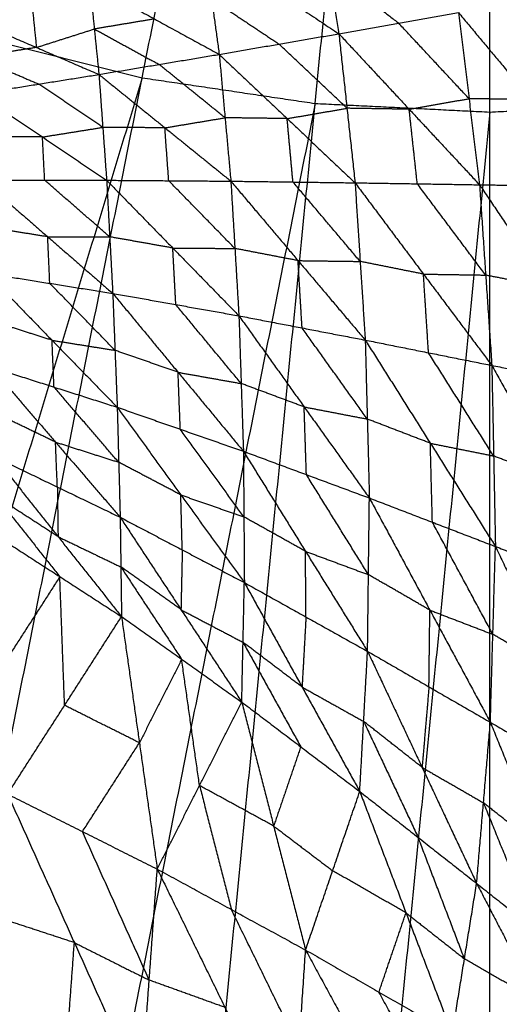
# Model space of a CAD drawing. Header units: millimetres. Extents: x -106 to 110, y -96 to 120.
# Tile 551 of 656: x -1.7 to 1.89, y -8.04 to -0.68. Entities that reach past the tile are written whole.
import ezdxf

# ---------------------------------------------------------------- set-up
doc = ezdxf.new("R2010")
doc.units = ezdxf.units.MM
doc.header["$MEASUREMENT"] = 0
doc.layers.add('Default', color=7, linetype='Continuous', true_color=0x000000)

msp = doc.modelspace()

# ---------------------------------------------------------------- linework, layer by layer
at = {"layer": 'Default'}
for points in [[(-20.3436, -2.8533, 3.7488), (-9.2622, 4.551, 3.7354), (1.8192, 11.9553, 3.7219)], [(-18.7854, -4.9543, 3.7488), (-8.4831, 3.5005, 3.7354), (1.8192, 11.9553, 3.7219)], [(-17.0287, -6.8925, 3.7488), (-7.6048, 2.5314, 3.7354), (1.8192, 11.9553, 3.7219)], [(-15.0905, -8.6492, 3.7488), (-6.6357, 1.6531, 3.7354), (1.8192, 11.9553, 3.7219)], [(-12.9895, -10.2074, 3.7488), (-5.5852, 0.874, 3.7354), (1.8192, 11.9553, 3.7219)], [(-10.7459, -11.5522, 3.7488), (-4.4634, 0.2016, 3.7354), (1.8192, 11.9553, 3.7219)], [(-8.3812, -12.6706, 3.7488), (-3.281, -0.3576, 3.7354), (1.8192, 11.9553, 3.7219)], [(-5.9183, -13.5518, 3.7488), (-2.0496, -0.7982, 3.7354), (1.8192, 11.9553, 3.7219)], [(-3.3809, -14.1874, 3.7488), (-0.7809, -1.116, 3.7354), (1.8192, 11.9553, 3.7219)], [(-0.7935, -14.5712, 3.7488), (0.5128, -1.3079, 3.7354), (1.8192, 11.9553, 3.7219)], [(1.8192, -14.6996, 3.7488), (1.8192, -1.3721, 3.7354), (1.8192, 11.9553, 3.7219)], [(1.8192, 11.9553, 3.7219), (3.1255, -1.3079, 3.7354), (4.4318, -14.5712, 3.7488)], [(1.8192, 11.9553, 3.7219), (4.4192, -1.116, 3.7354), (7.0193, -14.1874, 3.7488)], [(1.8192, 11.9553, 3.7219), (5.6879, -0.7982, 3.7354), (9.5567, -13.5518, 3.7488)], [(1.8192, 11.9553, 3.7219), (6.9194, -0.3576, 3.7354), (12.0196, -12.6706, 3.7488)], [(1.8192, 11.9553, 3.7219), (8.1017, 0.2016, 3.7354), (14.3842, -11.5522, 3.7488)], [(1.8192, 11.9553, 3.7219), (9.2235, 0.874, 3.7354), (16.6278, -10.2074, 3.7488)], [(1.8192, 11.9553, 3.7219), (10.274, 1.6531, 3.7354), (18.7289, -8.6492, 3.7488)], [(1.8192, 11.9553, 3.7219), (11.2431, 2.5314, 3.7354), (20.667, -6.8925, 3.7488)], [(1.8192, 11.9553, 3.7219), (12.1214, 3.5005, 3.7354), (22.4237, -4.9543, 3.7488)], [(1.8192, 11.9553, 3.7219), (12.9005, 4.551, 3.7354), (23.9819, -2.8533, 3.7488)], [(0.5236, 0.1949, -0.0002), (0.6067, -0.2961, -0.4223), (0.6897, -0.7871, -0.8445)], [(-0.3186, -0.1155, 0.0001), (-0.2617, -0.5283, -0.3692), (-0.2049, -0.9412, -0.7385)], [(-0.3186, -0.1155, 0.0001), (0.1856, -0.4513, -0.4222), (0.6897, -0.7871, -0.8445)], [(0.6067, -0.2961, -0.4223), (0.8718, -0.502, -0.6613), (1.137, -0.708, -0.9002)], [(-2.0394, -0.6873, 0.0009), (-1.6065, -0.5495, 0.0007), (-1.1735, -0.4116, 0.0005)], [(-1.1735, -0.4116, 0.0005), (-1.1389, -0.7515, -0.3194), (-1.1043, -1.0914, -0.6394)], [(-1.1735, -0.4116, 0.0005), (-0.6892, -0.6764, -0.369), (-0.2049, -0.9412, -0.7385)], [(-1.6065, -0.5495, 0.0007), (-1.5892, -0.7194, -0.1592), (-1.5719, -0.8894, -0.3192)], [(-0.2617, -0.5283, -0.3692), (-0.0097, -0.6962, -0.5803), (0.2424, -0.8641, -0.7915)], [(0.6897, -0.7871, -0.8445), (1.137, -0.708, -0.9002), (1.5843, -0.6289, -0.956)], [(1.5843, -0.6289, -0.956), (1.6629, -1.2724, -1.2247), (1.7415, -1.916, -1.4934)], [(1.5843, -0.6289, -0.956), (2.1272, -1.2795, -1.3128), (2.6702, -1.9301, -1.6696)], [(-2.0394, -0.6873, 0.0009), (-1.5719, -0.8894, -0.3192), (-1.1043, -1.0914, -0.6394)], [(-0.6892, -0.6764, -0.369), (-0.9141, -0.7139, -0.3442), (-1.1389, -0.7515, -0.3194)], [(1.6629, -1.2724, -1.2247), (1.3999, -0.9902, -1.0624), (1.137, -0.708, -0.9002)], [(-2.0496, -0.7982, 3.7354), (-1.4152, -0.9571, 3.7354), (-0.7809, -1.116, 3.7354)], [(-1.5719, -0.8894, -0.3192), (-1.3554, -0.8204, -0.3193), (-1.1389, -0.7515, -0.3194)], [(-1.1389, -0.7515, -0.3194), (-0.8967, -0.8839, -0.5042), (-0.6546, -1.0163, -0.6889)], [(-0.2049, -0.9412, -0.7385), (0.2424, -0.8641, -0.7915), (0.6897, -0.7871, -0.8445)], [(0.6897, -0.7871, -0.8445), (0.7503, -1.3442, -1.0832), (0.8108, -1.9013, -1.322)], [(0.6897, -0.7871, -0.8445), (1.2156, -1.3515, -1.1689), (1.7415, -1.916, -1.4934)], [(0.7503, -1.3442, -1.0832), (0.4963, -1.1042, -0.9374), (0.2424, -0.8641, -0.7915)], [(-1.5719, -0.8894, -0.3192), (-1.7972, -0.9253, -0.2961), (-2.0225, -0.9613, -0.2731)], [(-1.1043, -1.0914, -0.6394), (-0.6546, -1.0163, -0.6889), (-0.2049, -0.9412, -0.7385)], [(-0.2049, -0.9412, -0.7385), (-0.1614, -1.4152, -0.9488), (-0.1179, -1.8891, -1.1591)], [(-0.2049, -0.9412, -0.7385), (0.303, -1.4213, -1.0302), (0.8108, -1.9013, -1.322)], [(-2.0225, -0.9613, -0.2731), (-1.7887, -1.0623, -0.4331), (-1.5549, -1.1633, -0.5932)], [(-0.1614, -1.4152, -0.9488), (-0.408, -1.2157, -0.8189), (-0.6546, -1.0163, -0.6889)], [(-2.0055, -1.2353, -0.5471), (-1.5549, -1.1633, -0.5932), (-1.1043, -1.0914, -0.6394)], [(-1.1043, -1.0914, -0.6394), (-1.0756, -1.4868, -0.8231), (-1.0468, -1.8823, -1.0068)], [(-1.1043, -1.0914, -0.6394), (-0.6111, -1.4902, -0.8992), (-0.1179, -1.8891, -1.1591)], [(-0.7809, -1.116, 3.7354), (-2.7153, -7.4928, 3.7421), (-4.6496, -13.8696, 3.7488)], [(-1.0756, -1.4868, -0.8231), (-1.3152, -1.3251, -0.7082), (-1.5549, -1.1633, -0.5932)], [(-0.7809, -1.116, 3.7354), (-0.134, -1.212, 3.7354), (0.5128, -1.3079, 3.7354)], [(-2.0055, -1.2353, -0.5471), (-1.5262, -1.5588, -0.7769), (-1.0468, -1.8823, -1.0068)], [(0.5128, -1.3079, 3.7354), (-0.7872, -7.8436, 3.7421), (-2.0872, -14.3793, 3.7488)], [(0.5128, -1.3079, 3.7354), (1.166, -1.34, 3.7354), (1.8192, -1.3721, 3.7354)], [(1.2156, -1.3515, -1.1689), (1.4392, -1.312, -1.1968), (1.6629, -1.2724, -1.2247)], [(2.1272, -1.2795, -1.3128), (1.8951, -1.276, -1.2687), (1.6629, -1.2724, -1.2247)], [(1.8192, -1.3721, 3.7354), (2.4723, -1.34, 3.7354), (3.1255, -1.3079, 3.7354)], [(0.303, -1.4213, -1.0302), (0.5266, -1.3827, -1.0567), (0.7503, -1.3442, -1.0832)], [(1.8192, -1.3721, 3.7354), (1.166, -8.0037, 3.7421), (0.5128, -14.6354, 3.7488)], [(1.2156, -1.3515, -1.1689), (0.9829, -1.3479, -1.1261), (0.7503, -1.3442, -1.0832)], [(1.2762, -1.9087, -1.4077), (1.2459, -1.6301, -1.2883), (1.2156, -1.3515, -1.1689)], [(-0.6111, -1.4902, -0.8992), (-0.3862, -1.4527, -0.924), (-0.1614, -1.4152, -0.9488)], [(0.303, -1.4213, -1.0302), (0.0708, -1.4182, -0.9895), (-0.1614, -1.4152, -0.9488)], [(0.3465, -1.8952, -1.2405), (0.3247, -1.6582, -1.1354), (0.303, -1.4213, -1.0302)], [(-1.5262, -1.5588, -0.7769), (-1.3009, -1.5228, -0.8), (-1.0756, -1.4868, -0.8231)], [(-0.6111, -1.4902, -0.8992), (-0.8433, -1.4885, -0.8612), (-1.0756, -1.4868, -0.8231)], [(-0.5824, -1.8857, -1.0829), (-0.5967, -1.688, -0.9911), (-0.6111, -1.4902, -0.8992)], [(-1.5262, -1.5588, -0.7769), (-1.7578, -1.5588, -0.7415), (-1.9893, -1.5587, -0.7061)], [(-1.51, -1.8822, -0.9359), (-1.5181, -1.7205, -0.8564), (-1.5262, -1.5588, -0.7769)], [(-1.9731, -1.8821, -0.865), (-1.51, -1.8822, -0.9359), (-1.0468, -1.8823, -1.0068)], [(-1.9731, -1.8821, -0.865), (-1.4872, -2.305, -0.9818), (-1.0012, -2.7279, -1.0987)], [(-1.024, -2.3051, -1.0527), (-1.267, -2.0936, -0.9943), (-1.51, -1.8822, -0.9359)], [(-1.0468, -1.8823, -1.0068), (-1.024, -2.3051, -1.0527), (-1.0012, -2.7279, -1.0987)], [(-1.0468, -1.8823, -1.0068), (-0.5824, -1.8857, -1.0829), (-0.1179, -1.8891, -1.1591)], [(-1.0468, -1.8823, -1.0068), (-0.5522, -2.389, -1.1358), (-0.0576, -2.8957, -1.2647)], [(-0.0877, -2.3924, -1.2119), (-0.3351, -2.1391, -1.1474), (-0.5824, -1.8857, -1.0829)], [(-0.1179, -1.8891, -1.1591), (-0.0877, -2.3924, -1.2119), (-0.0576, -2.8957, -1.2647)], [(-0.1179, -1.8891, -1.1591), (0.3465, -1.8952, -1.2405), (0.8108, -1.9013, -1.322)], [(-0.1179, -1.8891, -1.1591), (0.3845, -2.4831, -1.3008), (0.8869, -3.0772, -1.4424)], [(0.8489, -2.4892, -1.3822), (0.5977, -2.1922, -1.3114), (0.3465, -1.8952, -1.2405)], [(0.8108, -1.9013, -1.322), (0.8489, -2.4892, -1.3822), (0.8869, -3.0772, -1.4424)], [(0.8108, -1.9013, -1.322), (1.2762, -1.9087, -1.4077), (1.7415, -1.916, -1.4934)], [(0.8108, -1.9013, -1.322), (1.3222, -2.584, -1.4758), (1.8335, -3.2666, -1.6296)], [(1.7875, -2.5913, -1.5615), (1.5318, -2.25, -1.4846), (1.2762, -1.9087, -1.4077)], [(1.7415, -1.916, -1.4934), (1.7875, -2.5913, -1.5615), (1.8335, -3.2666, -1.6296)], [(1.7415, -1.916, -1.4934), (2.2058, -1.923, -1.5815), (2.6702, -1.9301, -1.6696)], [(1.7415, -1.916, -1.4934), (2.2602, -2.6861, -1.6577), (2.779, -3.4562, -1.8219)], [(-1.4872, -2.305, -0.9818), (-1.7224, -2.2675, -0.9432), (-1.9576, -2.2301, -0.9046)], [(-1.4717, -2.6529, -1.0214), (-1.4794, -2.479, -1.0016), (-1.4872, -2.305, -0.9818)], [(-1.4872, -2.305, -0.9818), (-1.2556, -2.305, -1.0173), (-1.024, -2.3051, -1.0527)], [(-0.5522, -2.389, -1.1358), (-0.7881, -2.347, -1.0942), (-1.024, -2.3051, -1.0527)], [(-0.5294, -2.8118, -1.1817), (-0.5408, -2.6004, -1.1587), (-0.5522, -2.389, -1.1358)], [(-0.5522, -2.389, -1.1358), (-0.32, -2.3907, -1.1738), (-0.0877, -2.3924, -1.2119)], [(0.3845, -2.4831, -1.3008), (0.1484, -2.4378, -1.2563), (-0.0877, -2.3924, -1.2119)], [(0.4147, -2.9864, -1.3536), (0.3996, -2.7348, -1.3272), (0.3845, -2.4831, -1.3008)], [(0.3845, -2.4831, -1.3008), (0.6167, -2.4862, -1.3415), (0.8489, -2.4892, -1.3822)], [(1.3222, -2.584, -1.4758), (1.0855, -2.5366, -1.429), (0.8489, -2.4892, -1.3822)], [(-1.9421, -2.578, -0.9442), (-1.4717, -2.6529, -1.0214), (-1.0012, -2.7279, -1.0987)], [(-1.9421, -2.578, -0.9442), (-1.4548, -3.0787, -0.9632), (-0.9675, -3.5794, -0.9823)], [(1.3602, -3.1719, -1.536), (1.3412, -2.8779, -1.5059), (1.3222, -2.584, -1.4758)], [(1.3222, -2.584, -1.4758), (1.5548, -2.5876, -1.5186), (1.7875, -2.5913, -1.5615)], [(2.2602, -2.6861, -1.6577), (2.0239, -2.6387, -1.6096), (1.7875, -2.5913, -1.5615)], [(-0.9843, -3.1536, -1.0405), (-1.228, -2.9033, -1.0309), (-1.4717, -2.6529, -1.0214)], [(-1.0012, -2.7279, -1.0987), (-0.9843, -3.1536, -1.0405), (-0.9675, -3.5794, -0.9823)], [(-1.0012, -2.7279, -1.0987), (-0.5294, -2.8118, -1.1817), (-0.0576, -2.8957, -1.2647)], [(-1.0012, -2.7279, -1.0987), (-0.5126, -3.3182, -1.1151), (-0.024, -3.9085, -1.1315)], [(-0.0408, -3.4021, -1.1981), (-0.2851, -3.107, -1.1899), (-0.5294, -2.8118, -1.1817)], [(-1.4548, -3.0787, -0.9632), (-1.6911, -3.0033, -0.9285), (-1.9274, -2.928, -0.8938)], [(-0.0576, -2.8957, -1.2647), (-0.0408, -3.4021, -1.1981), (-0.024, -3.9085, -1.1315)], [(-0.0576, -2.8957, -1.2647), (0.4147, -2.9864, -1.3536), (0.8869, -3.0772, -1.4424)], [(-0.0576, -2.8957, -1.2647), (0.4302, -3.5769, -1.278), (0.9179, -4.2581, -1.2912)], [(0.9024, -3.6676, -1.3668), (0.6585, -3.327, -1.3602), (0.4147, -2.9864, -1.3536)], [(-1.4401, -3.4287, -0.9129), (-1.4475, -3.2537, -0.938), (-1.4548, -3.0787, -0.9632)], [(-1.4548, -3.0787, -0.9632), (-1.2196, -3.1162, -1.0018), (-0.9843, -3.1536, -1.0405)], [(0.8869, -3.0772, -1.4424), (0.9024, -3.6676, -1.3668), (0.9179, -4.2581, -1.2912)], [(0.8869, -3.0772, -1.4424), (1.3602, -3.1719, -1.536), (1.8335, -3.2666, -1.6296)], [(0.8869, -3.0772, -1.4424), (1.3736, -3.8487, -1.4508), (1.8604, -4.6203, -1.4593)], [(-0.5126, -3.3182, -1.1151), (-0.7485, -3.2359, -1.0778), (-0.9843, -3.1536, -1.0405)], [(1.8469, -3.9434, -1.5444), (1.6036, -3.5576, -1.5402), (1.3602, -3.1719, -1.536)], [(-1.9127, -3.2779, -0.8434), (-1.4401, -3.4287, -0.9129), (-0.9675, -3.5794, -0.9823)], [(-1.9127, -3.2779, -0.8434), (-1.4291, -3.84, -0.7305), (-0.9455, -4.402, -0.6176)], [(1.8335, -3.2666, -1.6296), (1.8469, -3.9434, -1.5444), (1.8604, -4.6203, -1.4593)], [(1.8335, -3.2666, -1.6296), (2.3062, -3.3614, -1.7258), (2.779, -3.4562, -1.8219)], [(1.8335, -3.2666, -1.6296), (2.3175, -4.1248, -1.6308), (2.8015, -4.9831, -1.6321)], [(-0.4957, -3.744, -1.0569), (-0.5042, -3.5311, -1.086), (-0.5126, -3.3182, -1.1151)], [(-0.5126, -3.3182, -1.1151), (-0.2767, -3.3601, -1.1566), (-0.0408, -3.4021, -1.1981)], [(-0.9565, -3.9907, -0.7999), (-1.1983, -3.7097, -0.8564), (-1.4401, -3.4287, -0.9129)], [(0.4302, -3.5769, -1.278), (0.1947, -3.4895, -1.238), (-0.0408, -3.4021, -1.1981)], [(-0.9675, -3.5794, -0.9823), (-0.9565, -3.9907, -0.7999), (-0.9455, -4.402, -0.6176)], [(-0.9675, -3.5794, -0.9823), (-0.4957, -3.744, -1.0569), (-0.024, -3.9085, -1.1315)], [(-0.9675, -3.5794, -0.9823), (-0.4922, -4.2348, -0.8479), (-0.0169, -4.8902, -0.7134)], [(0.447, -4.0833, -1.2113), (0.4386, -3.8301, -1.2446), (0.4302, -3.5769, -1.278)], [(0.4302, -3.5769, -1.278), (0.6663, -3.6223, -1.3224), (0.9024, -3.6676, -1.3668)], [(-1.4291, -3.84, -0.7305), (-1.6639, -3.7269, -0.7082), (-1.8988, -3.6137, -0.6859)], [(1.3736, -3.8487, -1.4508), (1.138, -3.7582, -1.4088), (0.9024, -3.6676, -1.3668)], [(-0.0204, -4.3993, -0.9225), (-0.2581, -4.0716, -0.9897), (-0.4957, -3.744, -1.0569)], [(-1.4152, -4.1758, -0.573), (-1.4221, -4.0079, -0.6517), (-1.4291, -3.84, -0.7305)], [(-1.4291, -3.84, -0.7305), (-1.1928, -3.9154, -0.7652), (-0.9565, -3.9907, -0.7999)], [(1.3891, -4.4392, -1.3752), (1.3814, -4.144, -1.413), (1.3736, -3.8487, -1.4508)], [(1.3736, -3.8487, -1.4508), (1.6103, -3.8961, -1.4976), (1.8469, -3.9434, -1.5444)], [(-1.8848, -3.9495, -0.5284), (-1.4152, -4.1758, -0.573), (-0.9455, -4.402, -0.6176)], [(-1.8848, -3.9495, -0.5284), (-1.41, -4.547, -0.2621), (-0.9353, -5.1446, 0.0042)], [(-0.024, -3.9085, -1.1315), (-0.0204, -4.3993, -0.9225), (-0.0169, -4.8902, -0.7134)], [(-0.024, -3.9085, -1.1315), (0.4401, -4.6565, -0.9737), (0.9043, -5.4044, -0.816)], [(-0.024, -3.9085, -1.1315), (0.447, -4.0833, -1.2113), (0.9179, -4.2581, -1.2912)], [(2.3175, -4.1248, -1.6308), (2.0822, -4.0341, -1.5876), (1.8469, -3.9434, -1.5444)], [(-0.4922, -4.2348, -0.8479), (-0.7243, -4.1128, -0.8239), (-0.9565, -3.9907, -0.7999)], [(0.9111, -4.8313, -1.0536), (0.679, -4.4573, -1.1324), (0.447, -4.0833, -1.2113)], [(-1.4152, -4.1758, -0.573), (-1.4126, -4.3614, -0.4175), (-1.41, -4.547, -0.2621)], [(-1.8715, -4.2484, -0.2623), (-1.6342, -4.5472, -0.1292), (-1.3968, -4.846, 0.004)], [(-1.41, -4.547, -0.2621), (-1.6408, -4.3977, -0.2622), (-1.8715, -4.2484, -0.2623)], [(-0.4812, -4.6461, -0.6655), (-0.4867, -4.4405, -0.7567), (-0.4922, -4.2348, -0.8479)], [(-0.4922, -4.2348, -0.8479), (-0.2563, -4.3171, -0.8852), (-0.0204, -4.3993, -0.9225)], [(0.9043, -5.4044, -0.816), (0.9111, -4.8313, -1.0536), (0.9179, -4.2581, -1.2912)], [(0.9179, -4.2581, -1.2912), (1.3702, -5.0964, -1.1075), (1.8225, -5.9348, -0.9239)], [(0.9179, -4.2581, -1.2912), (1.3891, -4.4392, -1.3752), (1.8604, -4.6203, -1.4593)], [(-0.9455, -4.402, -0.6176), (-0.9404, -4.7733, -0.3067), (-0.9353, -5.1446, 0.0042)], [(-0.9455, -4.402, -0.6176), (-0.4909, -5.0927, -0.3064), (-0.0363, -5.7833, 0.0048)], [(-0.9455, -4.402, -0.6176), (-0.4812, -4.6461, -0.6655), (-0.0169, -4.8902, -0.7134)], [(0.4401, -4.6565, -0.9737), (0.2098, -4.5279, -0.9481), (-0.0204, -4.3993, -0.9225)], [(1.8414, -5.2775, -1.1916), (1.6153, -4.8584, -1.2834), (1.3891, -4.4392, -1.3752)], [(-1.8583, -4.5474, 0.0037), (-1.3968, -4.846, 0.004), (-0.9353, -5.1446, 0.0042)], [(-1.41, -4.547, -0.2621), (-1.1752, -4.6602, -0.2844), (-0.9404, -4.7733, -0.3067)], [(1.8225, -5.9348, -0.9239), (1.8414, -5.2775, -1.1916), (1.8604, -4.6203, -1.4593)], [(1.8604, -4.6203, -1.4593), (2.2994, -5.5431, -1.247), (2.7384, -6.466, -1.0348)], [(1.8604, -4.6203, -1.4593), (2.3309, -4.8017, -1.5457), (2.8015, -4.9831, -1.6321)], [(-0.4812, -4.6461, -0.6655), (-0.486, -4.8694, -0.4859), (-0.4909, -5.0927, -0.3064)], [(0.4437, -5.1473, -0.7647), (0.4419, -4.9019, -0.8692), (0.4401, -4.6565, -0.9737)], [(0.4401, -4.6565, -0.9737), (0.6756, -4.7439, -1.0136), (0.9111, -4.8313, -1.0536)], [(-0.9404, -4.7733, -0.3067), (-0.7131, -5.1186, -0.1511), (-0.4858, -5.464, 0.0045)], [(-0.4909, -5.0927, -0.3064), (-0.7156, -4.933, -0.3065), (-0.9404, -4.7733, -0.3067)], [(-1.3968, -4.846, 0.004), (-1.6097, -5.1778, -0.3255), (-1.8227, -5.5096, -0.6549)], [(-1.3612, -5.8082, -0.6546), (-1.379, -5.3271, -0.3253), (-1.3968, -4.846, 0.004)], [(1.3702, -5.0964, -1.1075), (1.1407, -4.9639, -1.0805), (0.9111, -4.8313, -1.0536)], [(-0.0363, -5.7833, 0.0048), (-0.0266, -5.3368, -0.3543), (-0.0169, -4.8902, -0.7134)], [(-0.0169, -4.8902, -0.7134), (0.4145, -5.6712, -0.3539), (0.8459, -6.4522, 0.0056)], [(-0.0169, -4.8902, -0.7134), (0.4437, -5.1473, -0.7647), (0.9043, -5.4044, -0.816)], [(-1.7871, -6.4719, -1.3135), (-1.3612, -5.8082, -0.6546), (-0.9353, -5.1446, 0.0042)], [(-0.9353, -5.1446, 0.0042), (-0.8017, -6.0885, -0.5985), (-0.6681, -7.0324, -1.2012)], [(-0.9353, -5.1446, 0.0042), (-0.4858, -5.464, 0.0045), (-0.0363, -5.7833, 0.0048)], [(-0.4909, -5.0927, -0.3064), (-0.2587, -5.2147, -0.3303), (-0.0266, -5.3368, -0.3543)], [(0.4437, -5.1473, -0.7647), (0.4291, -5.4093, -0.5593), (0.4145, -5.6712, -0.3539)], [(1.3634, -5.6696, -0.8699), (1.3668, -5.383, -0.9887), (1.3702, -5.0964, -1.1075)], [(1.3702, -5.0964, -1.1075), (1.6058, -5.187, -1.1495), (1.8414, -5.2775, -1.1916)], [(2.2994, -5.5431, -1.247), (2.0704, -5.4103, -1.2193), (1.8414, -5.2775, -1.1916)], [(-0.0266, -5.3368, -0.3543), (0.1891, -5.7273, -0.1745), (0.4048, -6.1178, 0.0052)], [(0.4145, -5.6712, -0.3539), (0.194, -5.504, -0.3541), (-0.0266, -5.3368, -0.3543)], [(0.8459, -6.4522, 0.0056), (0.8751, -5.9283, -0.4052), (0.9043, -5.4044, -0.816)], [(0.9043, -5.4044, -0.816), (1.3121, -6.2719, -0.4047), (1.7199, -7.1394, 0.0065)], [(0.9043, -5.4044, -0.816), (1.3634, -5.6696, -0.8699), (1.8225, -5.9348, -0.9239)], [(-0.4858, -5.464, 0.0045), (-0.6437, -5.7762, -0.297), (-0.8017, -6.0885, -0.5985)], [(-0.3522, -6.4079, -0.5982), (-0.419, -5.9359, -0.2968), (-0.4858, -5.464, 0.0045)], [(0.4145, -5.6712, -0.3539), (0.6448, -5.7998, -0.3795), (0.8751, -5.9283, -0.4052)], [(1.3634, -5.6696, -0.8699), (1.3377, -5.9708, -0.6373), (1.3121, -6.2719, -0.4047)], [(-0.8017, -6.0885, -0.5985), (-1.0814, -5.9484, -0.6266), (-1.3612, -5.8082, -0.6546)], [(-0.6681, -7.0324, -1.2012), (-0.3522, -6.4079, -0.5982), (-0.0363, -5.7833, 0.0048)], [(-0.0363, -5.7833, 0.0048), (0.2022, -6.7105, -0.5369), (0.4408, -7.6376, -1.0787)], [(-0.0363, -5.7833, 0.0048), (0.4048, -6.1178, 0.0052), (0.8459, -6.4522, 0.0056)], [(0.8751, -5.9283, -0.4052), (1.079, -6.3621, -0.1996), (1.2829, -6.7958, 0.006)], [(1.3121, -6.2719, -0.4047), (1.0936, -6.1001, -0.405), (0.8751, -5.9283, -0.4052)], [(1.7199, -7.1394, 0.0065), (1.7712, -6.5371, -0.4587), (1.8225, -5.9348, -0.9239)], [(1.8225, -5.9348, -0.9239), (2.206, -6.8811, -0.4582), (2.5896, -7.8273, 0.0074)], [(1.8225, -5.9348, -0.9239), (2.2804, -6.2004, -0.9793), (2.7384, -6.466, -1.0348)], [(-1.2276, -6.7522, -1.2573), (-1.0146, -6.4203, -0.9279), (-0.8017, -6.0885, -0.5985)], [(0.4048, -6.1178, 0.0052), (0.3035, -6.4141, -0.2658), (0.2022, -6.7105, -0.5369)], [(1.3121, -6.2719, -0.4047), (1.5416, -6.4045, -0.4317), (1.7712, -6.5371, -0.4587)], [(-1.7871, -6.4719, -1.3135), (-1.2879, -7.5824, -1.5948), (-0.7888, -8.6929, -1.876)], [(-1.7871, -6.4719, -1.3135), (-1.2276, -6.7522, -1.2573), (-0.6681, -7.0324, -1.2012)], [(-0.3522, -6.4079, -0.5982), (-0.2329, -6.8715, -0.869), (-0.1137, -7.335, -1.1399)], [(0.2022, -6.7105, -0.5369), (-0.075, -6.5592, -0.5675), (-0.3522, -6.4079, -0.5982)], [(0.4408, -7.6376, -1.0787), (0.6433, -7.0449, -0.5365), (0.8459, -6.4522, 0.0056)], [(0.8459, -6.4522, 0.0056), (1.1919, -7.3596, -0.4708), (1.5379, -8.2669, -0.9471)], [(0.8459, -6.4522, 0.0056), (1.2829, -6.7958, 0.006), (1.7199, -7.1394, 0.0065)], [(1.7712, -6.5371, -0.4587), (1.963, -7.0103, -0.2259), (2.1548, -7.4834, 0.007)], [(2.206, -6.8811, -0.4582), (1.9886, -6.7091, -0.4584), (1.7712, -6.5371, -0.4587)], [(-0.7284, -7.8627, -1.5386), (-0.978, -7.3074, -1.398), (-1.2276, -6.7522, -1.2573)], [(0.2022, -6.7105, -0.5369), (0.4228, -6.8777, -0.5367), (0.6433, -7.0449, -0.5365)], [(1.6289, -7.7032, -0.4703), (1.4559, -7.2495, -0.2321), (1.2829, -6.7958, 0.006)], [(-0.7888, -8.6929, -1.876), (-0.7284, -7.8627, -1.5386), (-0.6681, -7.0324, -1.2012)], [(-0.6681, -7.0324, -1.2012), (-0.1622, -8.0666, -1.4447), (0.3438, -9.1007, -1.6882)], [(-0.6681, -7.0324, -1.2012), (-0.1137, -7.335, -1.1399), (0.4408, -7.6376, -1.0787)], [(1.1919, -7.3596, -0.4708), (0.9176, -7.2022, -0.5036), (0.6433, -7.0449, -0.5365)], [(1.5379, -8.2669, -0.9471), (1.6289, -7.7032, -0.4703), (1.7199, -7.1394, 0.0065)], [(1.7199, -7.1394, 0.0065), (2.1548, -7.4834, 0.007), (2.5896, -7.8273, 0.0074)], [(1.7199, -7.1394, 0.0065), (2.1772, -8.0201, -0.4011), (2.6344, -8.9008, -0.8087)], [(0.3923, -8.3692, -1.3834), (0.1393, -7.8521, -1.2617), (-0.1137, -7.335, -1.1399)], [(0.9893, -7.9523, -1.0129), (1.0906, -7.6559, -0.7418), (1.1919, -7.3596, -0.4708)], [(1.1919, -7.3596, -0.4708), (1.4104, -7.5314, -0.4705), (1.6289, -7.7032, -0.4703)], [(-1.2879, -7.5824, -1.5948), (-1.5715, -7.4892, -1.6376), (-1.8551, -7.396, -1.6804)], [(-1.3559, -8.5065, -1.9617), (-1.3219, -8.0445, -1.7782), (-1.2879, -7.5824, -1.5948)], [(-1.2879, -7.5824, -1.5948), (-1.0082, -7.7226, -1.5667), (-0.7284, -7.8627, -1.5386)], [(0.3438, -9.1007, -1.6882), (0.3923, -8.3692, -1.3834), (0.4408, -7.6376, -1.0787)], [(0.4408, -7.6376, -1.0787), (0.9553, -8.5832, -1.2822), (1.4699, -9.5287, -1.4857)], [(0.4408, -7.6376, -1.0787), (0.9893, -7.9523, -1.0129), (1.5379, -8.2669, -0.9471)], [(2.1772, -8.0201, -0.4011), (1.903, -7.8617, -0.4357), (1.6289, -7.7032, -0.4703)], [(-0.1622, -8.0666, -1.4447), (-0.4453, -7.9646, -1.4916), (-0.7284, -7.8627, -1.5386)], [(1.5039, -8.8978, -1.2164), (1.2466, -8.425, -1.1146), (0.9893, -7.9523, -1.0129)]]:
    msp.add_open_spline(points, degree=2, dxfattribs=at)

doc.saveas('drawing.dxf')
